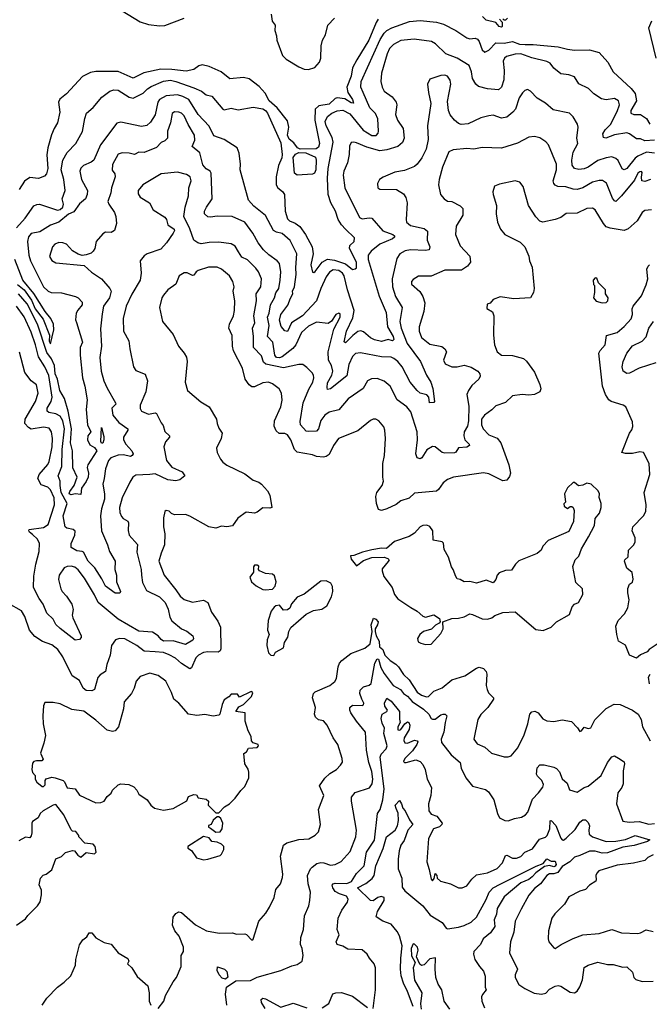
# Model space of a CAD drawing. Extents: x 1552033 to 1694788, y 811965 to 917215.
# Tile 437 of 632: x 1662122 to 1666688, y 852281 to 859424. Entities that reach past the tile are written whole.
import ezdxf

# ---------------------------------------------------------------- set-up
doc = ezdxf.new("R2010")
doc.units = 0

msp = doc.modelspace()

# ---------------------------------------------------------------- linework, layer by layer
at = {"layer": '0CON20XD'}
for points in [[(1662865, 859488.1), (1662995, 859408.7), (1663055, 859389.2), (1663135, 859379.3), (1663175, 859381.2), (1663315.5, 859435)], [(1662098.4, 857915), (1662161.6, 857985), (1662225, 858073.8), (1662245, 858084.2), (1662265, 858084.4), (1662395, 858041.1), (1662415, 858046.5), (1662434.8, 858065), (1662439, 858085), (1662429.7, 858125), (1662451.3, 858185), (1662440.8, 858265), (1662423.3, 858335), (1662433.4, 858405), (1662465, 858460), (1662529.5, 858525), (1662576.8, 858613.2), (1662594, 858706), (1662607.1, 858745), (1662655, 858786.9), (1662718.3, 858861.7), (1662776, 858905), (1662805, 858914.6), (1662835, 858913.1), (1662915, 858861.5), (1662945, 858854.4), (1663018, 858892), (1663047.7, 858922.3), (1663075, 858940), (1663165, 858978.8), (1663215, 858984.8), (1663255, 858976.1), (1663385, 858928.8), (1663439.4, 858905), (1663475, 858877.8), (1663515, 858868), (1663594.7, 858774.7), (1663605, 858770), (1663655, 858782), (1663705, 858769.6), (1663815, 858788.5), (1663885, 858778.2), (1663905, 858764.4), (1663918.9, 858745), (1664015, 858530), (1664025.7, 858445), (1664022, 858422), (1663998.9, 858365), (1663982.3, 858285), (1663982.3, 858225), (1663993.7, 858203.6), (1664028.3, 858178.3), (1664042.9, 858155), (1664048.1, 858035), (1664065, 857979.4), (1664078.9, 857965), (1664118.8, 857948.8), (1664154.4, 857924.4), (1664195.2, 857865), (1664243.6, 857775), (1664251.2, 857725), (1664233.1, 857645), (1664245, 857592.9), (1664255, 857590.6), (1664265, 857598.1), (1664315, 857665.2), (1664355, 857687.3), (1664405, 857679.8), (1664485, 857653.3), (1664535, 857612.1), (1664554.6, 857615.4), (1664565, 857624.7), (1664563.4, 857665), (1664512.3, 857765), (1664515.3, 857784.7), (1664546.5, 857815), (1664550.7, 857840.7), (1664483.6, 857903.6), (1664454.8, 857934.8), (1664431.4, 857975), (1664410.8, 858035), (1664378.2, 858095), (1664359.5, 858155), (1664354.8, 858275), (1664359.8, 858345), (1664394.5, 858535), (1664388, 858568), (1664344.3, 858655), (1664337.1, 858685), (1664355, 858720.9), (1664384.2, 858745.8), (1664425, 858763.8), (1664465, 858766.7), (1664515, 858739.8), (1664612.6, 858622.6), (1664675, 858583.9), (1664706.4, 858583.6), (1664720.3, 858599.7), (1664724.4, 858615), (1664718.8, 858705), (1664702.6, 858742.6), (1664661.3, 858785), (1664613.4, 858895), (1664595.3, 858935), (1664598.4, 858975), (1664735, 859281.1), (1664765, 859326.2), (1664785, 859345.3), (1664821.4, 859365), (1664948.3, 859411.7), (1665025, 859418.4), (1665145, 859406.7), (1665195, 859392.4), (1665285.6, 859345), (1665365, 859291.5), (1665385, 859284.6), (1665425, 859289.2), (1665442.7, 859282.7), (1665454.6, 859265), (1665475, 859206), (1665495, 859188), (1665525, 859202.2), (1665575, 859255.9), (1665635, 859254.1), (1665695, 859265.9), (1665746.7, 859246.7), (1665786.9, 859243.1), (1665845, 859244.8), (1666027.9, 859227.9), (1666095, 859208.8), (1666145, 859203.1), (1666255, 859205.4), (1666325.3, 859185.3), (1666386.3, 859116.4), (1666425.6, 859045), (1666555.9, 858925), (1666585, 858889.1), (1666594.5, 858835), (1666552.6, 858765), (1666554.5, 858744.5), (1666575, 858737), (1666625, 858735.7), (1666666.4, 858706.4), (1666690.8, 858665)], [(1664722.5, 859427.5), (1664706.7, 859403.3), (1664653.3, 859275), (1664566.4, 859133.6), (1664535.8, 859075), (1664525.2, 859015), (1664493.9, 858935), (1664500.5, 858895), (1664535, 858844.4), (1664542.5, 858817.5), (1664525, 858819.7), (1664479.5, 858849.5), (1664425, 858857.9), (1664409.1, 858850.9), (1664365, 858812), (1664292.2, 858797.8), (1664264.4, 858775.6), (1664262.5, 858695), (1664295.4, 858525), (1664289.8, 858500.2), (1664272.6, 858487.4), (1664155, 858484.3), (1664135.8, 858495), (1664109.5, 858529.5), (1664075, 858558.2), (1664062.8, 858585), (1664074.1, 858645), (1664065, 858690), (1663989.1, 858785), (1663931.9, 858835), (1663901.4, 858891.4), (1663859.3, 858939.3), (1663785, 858994.6), (1663745, 859003.8), (1663645, 858995.7), (1663583.8, 859045), (1663495, 859083.6), (1663445, 859096.7), (1663420.6, 859089.4), (1663385, 859062.2), (1663329.1, 859050.9), (1663225, 859063.4), (1663144.8, 859065.2), (1663021, 859039), (1662945, 858999.1), (1662835, 859047.2), (1662675, 859048.7), (1662635, 859040), (1662578.1, 859011.9), (1662460.6, 858885), (1662413.3, 858846.7), (1662402.9, 858825), (1662413.9, 858753.9), (1662396.2, 858675), (1662370.9, 858635), (1662351.8, 858588.2), (1662326.5, 858495), (1662317.4, 858442.6), (1662324.6, 858345), (1662315, 858306), (1662301.2, 858288.8), (1662258.6, 858271.4), (1662195, 858278.1), (1662156.4, 858253.6), (1662117.6, 858192.4)], [(1663944.4, 859465), (1663953, 859413), (1663974, 859385), (1663970.9, 859345), (1663985, 859306.7), (1663987.5, 859275), (1664028.2, 859165), (1664055, 859138.5), (1664145, 859081.5), (1664185, 859064), (1664215, 859061.8), (1664262.3, 859077.7), (1664296.4, 859115), (1664306.8, 859145), (1664308.8, 859235), (1664316.5, 859275), (1664339.7, 859315), (1664356.3, 859385), (1664405.3, 859434.7)], [(1665601.7, 859428.3), (1665620, 859405), (1665620, 859375), (1665615, 859370), (1665600, 859375), (1665575, 859402.5), (1665505, 859420), (1665477, 859447)], [(1665660, 859435), (1665645, 859420), (1665635, 859420), (1665625, 859430)], [(1666736.8, 859145), (1666684.1, 859365), (1666706.2, 859415)], [(1666725, 858549.2), (1666655.2, 858545.2), (1666625, 858559.2), (1666595, 858559.4), (1666545, 858596.7), (1666523.6, 858603.6), (1666435, 858588.9), (1666373.6, 858563.6), (1666355, 858568.8), (1666350.5, 858595), (1666367.9, 858625), (1666405.5, 858664.5), (1666455, 858757.1), (1666472.3, 858805), (1666465, 858834.2), (1666435, 858851.9), (1666375, 858843.1), (1666340.7, 858850.7), (1666286.3, 858886.3), (1666246, 858925), (1666177.8, 858957.8), (1666145, 859009.2), (1666105, 859024.3), (1666045, 859030), (1665995, 859071.9), (1665967.9, 859107.9), (1665945, 859121.5), (1665835, 859146.9), (1665755, 859175.8), (1665715, 859173.9), (1665652.6, 859157.4), (1665637.5, 859145), (1665626.7, 859123.3), (1665635.7, 859055), (1665632.6, 858987.4), (1665614.7, 858935.3), (1665595, 858915.5), (1665515, 858922.9), (1665449.3, 858939.3), (1665430, 858955), (1665405, 858998), (1665399.3, 859045), (1665381.7, 859091.7), (1665295, 859144.6), (1665211.4, 859175), (1665137.8, 859247.8), (1665108.8, 859265), (1664982.1, 859282.1), (1664885, 859272.5), (1664831.4, 859245), (1664804.6, 859215), (1664787.2, 859175), (1664745.8, 859035), (1664741.3, 858975), (1664750.7, 858935), (1664765.3, 858905.3), (1664824, 858864), (1664851.9, 858825), (1664855.7, 858805), (1664848.1, 858735), (1664861.4, 858695), (1664902.2, 858635), (1664909.5, 858565), (1664897.6, 858532.4), (1664865, 858503.6), (1664785, 858479.3), (1664733, 858473), (1664639.2, 858499.1), (1664565, 858530.9), (1664544.4, 858535.6), (1664525, 858532), (1664513.2, 858506.8), (1664511.8, 858445), (1664497.8, 858385), (1664472.5, 858325), (1664466.5, 858295), (1664479.4, 858205), (1664585, 857989.4), (1664605, 857978.9), (1664655, 857986.9), (1664675, 857983.6), (1664755, 857892.4), (1664827.5, 857865), (1664840, 857855), (1664840, 857845), (1664825.8, 857835), (1664732.3, 857795), (1664670.4, 857745), (1664649.6, 857715), (1664649.6, 857685), (1664729.2, 857419.2), (1664779.9, 857299.9), (1664788.8, 857195), (1664829.8, 857125), (1664834.7, 857105), (1664825, 857093.6), (1664795, 857102.7), (1664745, 857088.8), (1664695, 857101), (1664666, 857116), (1664615, 857159.7), (1664595, 857167.3), (1664575, 857160.9), (1664537.1, 857132.9), (1664485, 857080.8), (1664475.9, 857085.9), (1664490.8, 857165), (1664538.5, 857261.5), (1664547.3, 857315), (1664500.2, 857465), (1664476, 857565), (1664462.8, 857585), (1664435, 857604.7), (1664395, 857610.3), (1664368.3, 857591.7), (1664345, 857557.8), (1664306.6, 857475), (1664274, 857385), (1664171.8, 857275), (1664092.2, 857225), (1664065, 857161.2), (1664045, 857166.2), (1664017.3, 857197.3), (1664005.4, 857245), (1664014.6, 857284.6), (1664066.3, 857353.7), (1664085.2, 857404.8), (1664103.3, 857435), (1664100.8, 857455), (1664113.9, 857486.1), (1664126.7, 857575), (1664124.2, 857625.8), (1664132.5, 857725), (1664082.9, 857822.9), (1664025, 857873.1), (1663985, 857882.9), (1663963.1, 857895), (1663905, 858004.2), (1663820.4, 858070.4), (1663781.1, 858115), (1663720.8, 858335), (1663724.2, 858375), (1663714, 858455), (1663698.8, 858495), (1663605, 858555.6), (1663530.5, 858580.5), (1663495, 858651.1), (1663415, 858736), (1663347.7, 858845), (1663305, 858867.5), (1663265, 858878), (1663185, 858870.3), (1663136.2, 858843.8), (1663124.7, 858825), (1663105, 858734.3), (1663070.5, 858679.5), (1663043.1, 858656.9), (1663005, 858649.6), (1662855, 858681.5), (1662825, 858672.9), (1662707.1, 858515), (1662660, 858405), (1662640.9, 858389.1), (1662585, 858366.5), (1662565, 858345.7), (1662557.1, 858325), (1662570, 858265), (1662614.3, 858185), (1662610.8, 858155), (1662598.1, 858125), (1662555, 858087.5), (1662515, 858030.6), (1662475, 858013.8), (1662406.1, 857953.9), (1662345, 857934), (1662266.7, 857885), (1662205, 857873.1), (1662185, 857848.8), (1662177.3, 857815), (1662187.8, 857715), (1662198.9, 857675), (1662295, 857486), (1662329.2, 857455), (1662350, 857445), (1662425, 857443.1), (1662526.2, 857415), (1662545.7, 857405), (1662574.2, 857375), (1662574.4, 857355), (1662542.5, 857317.5), (1662531.5, 857295), (1662527.3, 857247.3), (1662533.9, 857226.1)], [(1666725, 858456.1), (1666667.4, 858462.6), (1666605, 858434.7), (1666585, 858418.9), (1666525, 858345.3), (1666505, 858333.8), (1666491.1, 858341.1), (1666462.4, 858402.4), (1666445, 858417.5), (1666415, 858428.8), (1666375, 858422.7), (1666315, 858402.2), (1666245, 858353.2), (1666215, 858340.7), (1666177, 858337), (1666145, 858343.3), (1666129.5, 858369.5), (1666125.2, 858405), (1666136.1, 858463.9), (1666168.5, 858525), (1666162.9, 858565), (1666171.1, 858645), (1666168.1, 858665), (1666135, 858720), (1666108, 858745), (1665990.6, 858770.6), (1665935, 858819.2), (1665875, 858854), (1665825, 858906.2), (1665805, 858916.2), (1665785, 858911.2), (1665767, 858893), (1665745, 858856.7), (1665716.5, 858775), (1665698.2, 858751.8), (1665655, 858717.3), (1665615, 858710.4), (1665555, 858730), (1665525, 858727.5), (1665465, 858711.2), (1665375, 858667.9), (1665324.5, 858664.5), (1665305, 858671.4), (1665275.4, 858695.4), (1665244.6, 858734.6), (1665230.6, 858765), (1665225, 858830), (1665248.2, 858955), (1665242.7, 858985), (1665225, 859013.1), (1665205, 859022.2), (1665175, 859020), (1665095, 858993.3), (1665080, 858955), (1665085.4, 858895.4), (1665102.7, 858815), (1665078.9, 858655), (1665082.9, 858555), (1665069.6, 858485), (1665037.6, 858422.4), (1665005, 858376.2), (1664985, 858360), (1664911.3, 858328.7), (1664842.6, 858317.4), (1664758.3, 858281.7), (1664731.2, 858265), (1664716.2, 858235), (1664720, 858205), (1664734.2, 858194.2), (1664855, 858192), (1664905, 858161.2), (1664923, 858133), (1664932.5, 858095), (1664924.2, 857975), (1664928, 857955), (1664955, 857931.9), (1665055, 857908.5), (1665078.9, 857888.9), (1665077.2, 857825), (1665095.3, 857775), (1665091.4, 857755), (1665065, 857748.9), (1664954.7, 857755.3), (1664917.1, 857747.1), (1664879.2, 857725), (1664857.6, 857692.4), (1664823.2, 857545), (1664825.9, 857485), (1664846.9, 857416.9), (1664895.4, 857335), (1664879.1, 857235), (1664887.2, 857185), (1664932.8, 857075), (1665027.9, 856945), (1665072.7, 856845), (1665102.9, 856795), (1665118.7, 856748.7), (1665128.8, 856655), (1665125, 856647.5), (1665093.3, 856645), (1665090, 856685), (1665075, 856703.3), (1665025, 856714.2), (1665005, 856732.9), (1664953.7, 856793.7), (1664895, 856905.4), (1664865, 856944.5), (1664834.1, 856965.9)], [(1664834.1, 856965.9), (1664815, 856975.4), (1664745, 856977.3), (1664593.8, 857006.2), (1664557.6, 857002.4), (1664535, 856981.4), (1664507.6, 856922.4), (1664495, 856841.2), (1664375, 856745.6), (1664355, 856742), (1664350.6, 856755), (1664355, 856790), (1664385.2, 856844.8), (1664392.2, 856875), (1664381.9, 856915), (1664362.1, 856955), (1664357.8, 857015), (1664400.2, 857179.8), (1664445.7, 857265), (1664445, 857290), (1664435, 857295.7), (1664415, 857284), (1664383.3, 857236.7), (1664359.7, 857220.3), (1664275, 857230.5), (1664215, 857200.3), (1664166, 857154), (1664125, 857064.6), (1664102.6, 857037.4), (1664025, 856979), (1664005, 856970.6), (1663985, 856972.2), (1663971.2, 856991.2), (1663958.1, 857085), (1663918, 857125), (1663931.6, 857205), (1663918.3, 857265), (1663930.6, 857295), (1663941.6, 857355), (1663970.3, 857405), (1663978.3, 857441.7), (1664000, 857475), (1664011.2, 857535), (1664015.9, 857595), (1664005, 857655.8), (1663990, 857675), (1663927.8, 857717.8), (1663890, 857755), (1663850.9, 857805), (1663811.5, 857875), (1663755, 857954.5), (1663662.5, 857995), (1663555, 857998.9), (1663505, 857990.5), (1663485, 857994.4), (1663462.2, 858015), (1663463.1, 858035), (1663476.8, 858063.2), (1663517.5, 858125), (1663510.5, 858310.5), (1663503.9, 858323.9), (1663473, 858343), (1663449.8, 858369.8), (1663428.9, 858458.9), (1663372.9, 858505), (1663390.9, 858549.1), (1663390, 858585), (1663342.3, 858662.3), (1663315, 858725.4), (1663296.2, 858745), (1663275, 858751.9), (1663245, 858754.6), (1663227.6, 858742.4), (1663214.6, 858675), (1663193.3, 858615), (1663194.5, 858565), (1663175.3, 858544.7), (1663147, 858533), (1663114.3, 858495.7), (1663025, 858459.2), (1662985, 858464), (1662955, 858446), (1662915, 858455.6), (1662865, 858456.9), (1662835, 858447.5), (1662795, 858372.5), (1662792.4, 858332.4), (1662810.6, 858305), (1662814.5, 858285), (1662788, 858205), (1662782.3, 858167.7), (1662760.4, 858105), (1662767.1, 858085), (1662809.1, 858025), (1662820, 857995), (1662824.3, 857945), (1662809.2, 857895), (1662785, 857880.6), (1662745, 857881.4), (1662725, 857870.8), (1662676.7, 857815), (1662667.1, 857765), (1662655.6, 857744.4), (1662639.1, 857730.9), (1662605, 857717.1), (1662574.1, 857714.1), (1662545, 857724), (1662505, 857748), (1662460, 857795), (1662435.6, 857805.6), (1662405, 857807.4), (1662376.4, 857795), (1662358.8, 857775), (1662337.8, 857705), (1662355, 857675.8), (1662385, 857660.5), (1662589.5, 857639.5), (1662642.8, 857592.8), (1662715.8, 857545), (1662775.7, 857475), (1662785.6, 857455), (1662771.9, 857405), (1662730.4, 857345), (1662719.4, 857289.4), (1662708, 857182), (1662714.3, 857055.7), (1662703.2, 856973.2), (1662713.4, 856873.4), (1662732.2, 856805), (1662755, 856751.2), (1662817.5, 856645), (1662818, 856635), (1662790.8, 856605), (1662797.1, 856555), (1662841.5, 856501.5), (1662905.6, 856455), (1662906.7, 856445), (1662873.8, 856395), (1662874.1, 856375), (1662890.3, 856345), (1662936, 856295), (1662943.9, 856275), (1662938.3, 856261.7), (1662925, 856254.7), (1662875, 856266.5), (1662835, 856264.8), (1662783.1, 856245), (1662765, 856227.1), (1662743.3, 856165), (1662735.4, 856095), (1662723.9, 856055), (1662736.2, 855985), (1662736.5, 855946.5), (1662714, 855876), (1662707.4, 855825), (1662715.3, 855715), (1662758.9, 855615), (1662773.1, 855565), (1662814.3, 855495), (1662810.9, 855435), (1662822.7, 855395), (1662823.6, 855345), (1662852.5, 855275), (1662847, 855263), (1662815, 855262.5), (1662745, 855314.4), (1662718.2, 855368.2), (1662666.4, 855446.4), (1662618.5, 855495), (1662585, 855560), (1662575, 855566.9), (1662535, 855571.2), (1662494.3, 855595), (1662495.3, 855625), (1662520.9, 855685), (1662523.1, 855713.1), (1662510, 855725), (1662463.3, 855735), (1662452.2, 855745), (1662436.2, 855825), (1662465.2, 855915), (1662423.1, 855995), (1662416.2, 856045), (1662415.7, 856075.7), (1662401.5, 856115), (1662427.8, 856182.2), (1662428.6, 856305), (1662445.9, 856455), (1662434.2, 856515), (1662415, 856548.8), (1662385, 856565.6), (1662332.9, 856575), (1662321.3, 856585), (1662322.1, 856605), (1662350.2, 856655), (1662358.4, 856685), (1662332.5, 856842.5), (1662305, 856906.4), (1662258.1, 856978.1), (1662237.3, 857065), (1662205, 857156.9), (1662155, 857268.2), (1662098.2, 857345)], [(1666695.3, 858264.7), (1666655, 858250.9), (1666634.5, 858254.5), (1666630.9, 858280.9), (1666637.1, 858315), (1666632.3, 858322.3), (1666619.1, 858320.9), (1666605, 858310), (1666579.2, 858260.8), (1666486.7, 858145), (1666445, 858105.6), (1666435, 858109.4), (1666419.6, 858129.6), (1666378.2, 858238.2), (1666347.6, 858257.6), (1666325, 858257.9), (1666275, 858245.3), (1666205, 858204.6), (1666165, 858191.5), (1666135, 858193.6), (1666081.9, 858211.9), (1666025, 858214.2), (1666004.4, 858224.4), (1665994.6, 858235), (1665989.6, 858255), (1666015.4, 858335), (1666015, 858376.7), (1665955.8, 858515), (1665937.4, 858537.4), (1665895, 858567.1), (1665855, 858575.8), (1665815, 858572), (1665732.1, 858527.9), (1665615, 858491.4), (1665475, 858495.6), (1665414.4, 858485.6), (1665365, 858490), (1665265, 858480.6), (1665234.4, 858465), (1665186.9, 858355), (1665163.5, 858265), (1665159.4, 858225), (1665174.3, 858155), (1665200, 858125), (1665225, 858107.8), (1665255, 858104.4), (1665315, 858074.2), (1665334.5, 858054.5), (1665335.5, 858005), (1665287.8, 857925), (1665283.3, 857865), (1665315, 857784), (1665387.2, 857707.2), (1665390, 857665), (1665368.6, 857635), (1665325, 857607.8), (1665205, 857606.5), (1665105, 857563.1), (1665015, 857564.3), (1664975, 857540), (1664962.2, 857525), (1664963.1, 857505), (1665022.6, 857452.6), (1665045.6, 857415), (1665059.1, 857370.9)], [(1664135, 858296.7), (1664115, 858310.8), (1664104.5, 858425), (1664120.9, 858449), (1664145, 858460.9), (1664198, 858458), (1664267.6, 858427.6), (1664272.8, 858405), (1664269.4, 858335), (1664259.6, 858310.4), (1664245, 858304.3), (1664135, 858296.7)], [(1665059.1, 857370.9), (1665052.2, 857307.8), (1665017.9, 857195), (1665017.7, 857165), (1665035, 857118.1), (1665095, 857070), (1665182.4, 857052.4), (1665206, 857035), (1665216.7, 857015), (1665194.5, 856955), (1665207.7, 856927.7), (1665255.6, 856905.6), (1665294.5, 856904.5), (1665345, 856916.9), (1665395, 856902.9), (1665443.8, 856875), (1665458, 856855), (1665461.7, 856838.3), (1665450.8, 856815), (1665400.2, 856769.8), (1665375.6, 856735), (1665363.5, 856705), (1665379.5, 856619.5), (1665376.6, 856513.4), (1665368.7, 856475), (1665345.3, 856435), (1665341.9, 856405), (1665350.9, 856375), (1665381.9, 856345), (1665383.3, 856335), (1665365, 856323.9), (1665302.8, 856317.2), (1665285, 856286), (1665275, 856280.9), (1665205, 856279.2), (1665185, 856284), (1665174.2, 856294.2), (1665135, 856326), (1665115, 856328.8), (1665075, 856302.5), (1665039.1, 856245), (1665025, 856238.9), (1665005, 856245.3), (1664994.3, 856275), (1665007.2, 856375), (1665004.2, 856435), (1664958.2, 856578.2), (1664930, 856615), (1664860, 856665), (1664808.1, 856765), (1664765, 856800.6), (1664715, 856821.5), (1664672.7, 856817.3), (1664645, 856804.3), (1664612, 856748), (1664505, 856674.4), (1664437.2, 856592.8), (1664365, 856575.5), (1664335.3, 856554.7), (1664304.7, 856515.3), (1664288.5, 856455), (1664275, 856439.1), (1664215, 856435.4), (1664199.9, 856439.9), (1664158.8, 856485), (1664155, 856510), (1664176.3, 856645), (1664217.5, 856742.5), (1664246.9, 856795), (1664255.4, 856825), (1664252.3, 856845), (1664242.9, 856862.9), (1664205, 856901.9), (1664175, 856921.9), (1664145, 856922.7), (1664035, 856899.2), (1663905.7, 856925.7), (1663890.5, 856940.5), (1663876.4, 856985), (1663817.3, 857045), (1663818.2, 857125), (1663810.7, 857185), (1663825.8, 857225), (1663819.3, 857275), (1663838.1, 857385), (1663836.1, 857435), (1663871.2, 857485), (1663874.7, 857544.7), (1663854.1, 857595), (1663835, 857622.5), (1663775, 857682.2), (1663731.9, 857701.9), (1663708.6, 857738.6), (1663685, 857780), (1663655, 857798.4), (1663565, 857809.6), (1663495, 857807.7), (1663437.4, 857797.4), (1663414.7, 857804.7), (1663384.4, 857825), (1663355, 857906.7), (1663313.1, 857995), (1663321.2, 858065), (1663346.2, 858145), (1663349.2, 858205), (1663364.1, 858255), (1663359.1, 858285), (1663331.7, 858301.7), (1663265, 858317.9), (1663146.7, 858305), (1663014.6, 858225.4), (1662980.8, 858185), (1662980.3, 858160.3), (1662995, 858137.5), (1663062, 858095), (1663088.8, 858045), (1663175, 857992), (1663185.7, 857975), (1663195.7, 857935), (1663241.4, 857905), (1663244.4, 857895), (1663234.2, 857875), (1663186.1, 857803.9), (1663145, 857760), (1663046.7, 857725), (1663025, 857710), (1662996, 857675), (1663003.1, 857585), (1662996.4, 857535), (1662935, 857433.1), (1662893.9, 857345), (1662872.1, 857255), (1662875.4, 857165.4), (1662913.9, 857095), (1662920.4, 857035), (1662947.5, 856905), (1662965, 856878.8), (1663031.7, 856851.7), (1663048.6, 856805), (1663035.5, 856725), (1662995, 856626.7), (1662995, 856603.3), (1663006.2, 856585), (1663055, 856562.2), (1663105, 856570.8), (1663115, 856566), (1663148.8, 856498.8), (1663161.1, 856481.1), (1663175, 856437.5), (1663208, 856405), (1663208.8, 856395), (1663179.5, 856360.5), (1663166, 856325), (1663187.3, 856225), (1663225, 856177.5), (1663300, 856145), (1663320, 856115), (1663283.8, 856085), (1663255, 856077.5), (1663195, 856086.7), (1663105, 856130), (1663065, 856123.3), (1662965, 856120.6), (1662942.5, 856105), (1662920.3, 856069.7), (1662865, 855955.8), (1662845.6, 855885.6), (1662847.9, 855847.9), (1662859.1, 855819.1), (1662871.2, 855805), (1662905.6, 855785.6), (1662911.4, 855775), (1662907.4, 855717.4), (1662915.5, 855685.5), (1662975, 855617.5), (1662971.7, 855561.7), (1663003.5, 855435), (1663004.7, 855394.7), (1663012.1, 855342.1), (1663042, 855282), (1663135, 855236.8), (1663177.8, 855195), (1663198.7, 855148.7), (1663209.7, 855089.7), (1663224.1, 855064.1), (1663295, 855005.7), (1663335, 854987.8), (1663376.2, 854955), (1663381.8, 854935), (1663377.7, 854922.3), (1663325, 854891.4), (1663235, 854918.1), (1663165, 854916), (1663147.4, 854927.4), (1663124.8, 854955), (1663085, 854980.8), (1662985, 854988.1), (1662835.4, 855075.4), (1662691.5, 855195), (1662665, 855252.2), (1662591.4, 855371.4), (1662545, 855433.1), (1662521.5, 855451.5), (1662495, 855459.2), (1662465, 855457.5), (1662445, 855447.9), (1662407.5, 855395), (1662403.5, 855363.5), (1662420.3, 855295), (1662429.6, 855275), (1662461.9, 855241.9), (1662500, 855185), (1662509.5, 855145), (1662502.9, 855105), (1662506.7, 855085), (1662568, 854955), (1662567.5, 854942.5), (1662555, 854926.7), (1662525, 854922.5), (1662415, 855008.5), (1662385, 855035.8), (1662364.3, 855075), (1662317.7, 855117.7), (1662291.1, 855185), (1662261.8, 855225), (1662222.5, 855305), (1662224, 855386), (1662237.6, 855475), (1662263.8, 855565), (1662266.4, 855623.6), (1662251.8, 855655), (1662215, 855688.9), (1662191.8, 855705), (1662186.9, 855715), (1662190, 855725), (1662295, 855740), (1662327.9, 855762.1), (1662373, 855905), (1662372.6, 855955), (1662344.4, 856014.4), (1662325, 856031.6), (1662278.4, 856048.4), (1662254, 856095), (1662262, 856125), (1662325, 856198.1), (1662335, 856218), (1662357.4, 856325), (1662359.4, 856385), (1662353, 856433), (1662335, 856460.5), (1662295, 856467.1), (1662204, 856454), (1662185, 856464.4), (1662159.1, 856495), (1662162.6, 856525), (1662235.4, 856655), (1662255.4, 856715), (1662244.4, 856774.4), (1662205, 856804.3), (1662157.8, 856865), (1662120.9, 857010.9)], [(1666703.9, 858043.9), (1666655, 858039.2), (1666635, 858024), (1666600, 857965), (1666535, 857907.8), (1666505, 857894.3), (1666405, 857910.4), (1666375, 857922.1), (1666354.6, 857945), (1666295.7, 858045), (1666275, 858056.9), (1666235, 858053.6), (1666165, 858020.4), (1666085, 858017.5), (1666045, 857990), (1666005, 857973.3), (1665915, 857956), (1665895, 857963.3), (1665865, 857993.3), (1665811.2, 858075), (1665773.2, 858213.2), (1665748.8, 858245), (1665715, 858256), (1665601.2, 858231.2), (1665564.2, 858215.8), (1665554, 858175), (1665554.3, 858155), (1665580, 858075), (1665576, 858015), (1665586, 857955), (1665608, 857905), (1665641.2, 857865), (1665750.5, 857810.5), (1665786.2, 857775), (1665815, 857707.5), (1665820, 857675), (1665838.2, 857628.2), (1665852.9, 857475), (1665846.7, 857445), (1665825, 857406), (1665705, 857399.5), (1665605, 857413.8), (1665556.4, 857393.6), (1665532.5, 857367.5), (1665510.7, 857359.3), (1665508.3, 857328.3), (1665550, 857305), (1665561.2, 857275), (1665558.6, 857135), (1665564.4, 857064.4), (1665584.5, 857014.5), (1665615, 856990.8), (1665695, 856987.1), (1665775, 856965.8), (1665797.2, 856947.2), (1665856.2, 856866.2), (1665895, 856777.5), (1665901.2, 856745), (1665893.3, 856725), (1665855, 856704.3), (1665815, 856700.6), (1665765, 856705.7), (1665696.7, 856695), (1665645, 856647.1), (1665575, 856622.9), (1665545, 856593.3), (1665491.4, 856555), (1665471.1, 856525), (1665470.6, 856485), (1665482.9, 856455), (1665525, 856411.5), (1665585, 856388.5), (1665610, 856355), (1665668.5, 856195), (1665680.6, 856135), (1665675, 856108.8), (1665655, 856083.8), (1665625, 856079.2), (1665525, 856128.6), (1665485, 856136.7), (1665267.5, 856105), (1665225, 856087.3), (1665193.5, 856065), (1665160, 856015), (1665145, 856004.3), (1664985, 855988.3), (1664946.4, 855953.6), (1664885, 855932.5), (1664853.1, 855906.9), (1664784.5, 855875.5), (1664745, 855864.4), (1664725, 855871.4), (1664709.5, 855915), (1664704.4, 855965), (1664711.4, 855995), (1664749.4, 856045), (1664759.2, 856075), (1664754.2, 856105), (1664755.8, 856205), (1664768.3, 856261.7), (1664774.3, 856385), (1664770.6, 856445), (1664761.3, 856471.3), (1664726, 856515), (1664705, 856526.9), (1664685, 856526.9), (1664665, 856517.1), (1664575, 856441.1), (1664434.2, 856385), (1664396.9, 856335), (1664365, 856270), (1664345, 856255.7), (1664325, 856251.4), (1664275, 856255.8), (1664245, 856266.7), (1664135, 856285.4), (1664114.6, 856305), (1664087, 856377), (1664065, 856411.4), (1664045, 856423.1), (1664003.1, 856423.1), (1663981.2, 856441.2), (1663966.5, 856475), (1663968.5, 856515), (1664014.4, 856615), (1664024.3, 856664.3), (1664020, 856715), (1664002.9, 856745), (1663955, 856783.3), (1663925, 856793.5), (1663885, 856789.2), (1663825, 856761.1), (1663805, 856761.4), (1663785, 856775.8), (1663757.5, 856815), (1663737.8, 856895), (1663672.6, 857022.6), (1663664.4, 857055), (1663663.7, 857133.7), (1663637.8, 857185), (1663642.5, 857215), (1663672.3, 857275), (1663680, 857315), (1663681.3, 857385), (1663670, 857455), (1663676.7, 857485)], [(1663676.7, 857485), (1663668.1, 857525), (1663643.1, 857565), (1663584.6, 857614.6), (1663555, 857627.5), (1663492, 857628), (1663415.3, 857604.7), (1663401.1, 857595), (1663385, 857570.8), (1663375, 857567.5), (1663337.1, 857587.1), (1663315, 857588.5), (1663279.1, 857565), (1663252.9, 857505), (1663195, 857464.2), (1663164, 857425), (1663152.5, 857405), (1663136, 857335), (1663156.7, 857235), (1663235, 857141.2), (1663272.9, 857055), (1663315.7, 857005), (1663330.6, 856975), (1663335.5, 856945), (1663321.2, 856795), (1663338.8, 856735), (1663435, 856652), (1663496.3, 856616.3), (1663548.1, 856525), (1663554.5, 856494.5), (1663565, 856461.2), (1663591.2, 856425), (1663583.8, 856385), (1663550, 856315), (1663554.2, 856284.2), (1663578, 856235), (1663595, 856214), (1663623.4, 856193.4), (1663755, 856129.2), (1663814.5, 856084.5), (1663855, 856069.4), (1663874.2, 856055), (1663918.6, 856005), (1663935.7, 855975), (1663950, 855885), (1663935, 855880), (1663885, 855882), (1663845, 855851.9), (1663825, 855844.4), (1663765, 855852), (1663703.4, 855806.6), (1663665, 855752.9), (1663624.3, 855744.3), (1663585, 855748.6), (1663545, 855734.2), (1663494.4, 855744.4), (1663355, 855822.5), (1663325, 855833.8), (1663245, 855831.2), (1663221.7, 855841.7), (1663205, 855857.5), (1663185, 855862.5), (1663173.3, 855855), (1663165, 855810), (1663164.3, 855745.7), (1663173.8, 855695), (1663172.7, 855615), (1663146.9, 855555), (1663130, 855495), (1663168.8, 855395), (1663255, 855288.1), (1663285, 855241.1), (1663315, 855218.2), (1663375, 855199.5), (1663455, 855211.9), (1663487.1, 855195), (1663512.9, 855125), (1663559.4, 855059.4), (1663576.9, 855016.9), (1663579.7, 854860.3), (1663575.4, 854844.6), (1663560, 854835), (1663485, 854838.6), (1663455, 854832.7), (1663417.8, 854815), (1663399.6, 854795), (1663368.3, 854721.7), (1663355, 854713.8), (1663295, 854752.7), (1663251.8, 854791.8), (1663206.7, 854816.7), (1663165, 854833.3), (1663105, 854836.9), (1663025, 854843.5), (1662971.4, 854885), (1662885, 854932.9), (1662845.5, 854934.5), (1662815.6, 854924.4), (1662788.6, 854885), (1662778.1, 854815), (1662752.9, 854745), (1662744.3, 854695.7), (1662705, 854670.6), (1662688.9, 854651.1), (1662665, 854564.2), (1662645, 854554.4), (1662605, 854557.5), (1662581.5, 854575), (1662555, 854629.5), (1662501.1, 854665), (1662435, 854800.8), (1662399.4, 854855), (1662355, 854888.1), (1662286, 854914), (1662230.5, 854950.5), (1662193.1, 854995), (1662158.9, 855095), (1662135.8, 855135), (1662041.7, 855188.3)], [(1662105, 857503.6), (1662153, 857463), (1662208.1, 857388.1), (1662235, 857327.2), (1662292.2, 857252.2), (1662336.9, 857135), (1662335, 857092.5), (1662345, 857072.5), (1662370, 857175), (1662366.7, 857215), (1662346.4, 857255), (1662306.1, 857306.1), (1662225, 857436.8), (1662144.6, 857534.6), (1662087.3, 857685)], [(1666745, 854893.8), (1666687.5, 854855), (1666672.3, 854837.7), (1666625, 854816.2), (1666595, 854792.5), (1666545, 854813.3), (1666515, 854886), (1666465, 854916.2), (1666452.2, 854965), (1666445.8, 855024.2), (1666461.4, 855065), (1666507.4, 855112.6), (1666531.7, 855158.3), (1666542.1, 855215), (1666532.1, 855265), (1666532.8, 855297.2), (1666545, 855330), (1666566.1, 855343.9), (1666570, 855365), (1666563.9, 855413.9), (1666524.5, 855444.5), (1666508.8, 855495), (1666511.2, 855505), (1666533.9, 855526.1), (1666536, 855575), (1666575.4, 855614.6), (1666584.3, 855635), (1666584.2, 855665.8), (1666564.3, 855715), (1666568.2, 855745), (1666646.7, 855825), (1666662.1, 855855), (1666664.4, 855905.6), (1666651.5, 855995), (1666691.9, 856125), (1666685.8, 856205), (1666645, 856284.3), (1666618, 856288), (1666565, 856277.2), (1666515, 856276.4), (1666488, 856285), (1666543.8, 856425), (1666560.6, 856449.4), (1666567.2, 856472.8), (1666566.6, 856506.6), (1666516.7, 856615), (1666497.3, 856627.3), (1666411.2, 856655), (1666395, 856666), (1666369.4, 856705), (1666347.3, 856765), (1666321.5, 857005), (1666331.5, 857025), (1666368.7, 857065), (1666376.1, 857133.9), (1666455.6, 857155), (1666505, 857197.5), (1666555, 857253.3), (1666566.1, 857285), (1666564.5, 857325.5), (1666570, 857345), (1666630.6, 857419.4), (1666665, 857501.2), (1666676.2, 857545), (1666670.9, 857615), (1666678.6, 857635), (1666690, 857645)], [(1666345, 857370), (1666375, 857372.5), (1666387.5, 857385), (1666390, 857405), (1666370, 857435), (1666370, 857465), (1666320, 857515), (1666308.3, 857548.3), (1666295, 857550), (1666280, 857535), (1666283, 857503), (1666290, 857495), (1666290, 857445), (1666282.5, 857405), (1666303, 857383), (1666345, 857370)], [(1662533.9, 857226.1), (1662577.8, 857085), (1662560.3, 857045), (1662559.9, 856989.9), (1662576, 856825), (1662594.2, 856765), (1662611.8, 856665), (1662603.3, 856596.7), (1662614.2, 856485), (1662636.7, 856435), (1662615.3, 856405), (1662613.4, 856375), (1662630.7, 856340.7), (1662665, 856320.4), (1662680.5, 856295), (1662616.1, 856195), (1662611.8, 856175), (1662620, 856135), (1662617.2, 856105), (1662605, 856074.5), (1662570.9, 856025), (1662565, 855979.4), (1662525, 855983.9), (1662495, 855977.3), (1662481.1, 855985), (1662485, 856001.4), (1662515.7, 856044.3), (1662538.9, 856105), (1662507.6, 856172.4), (1662505.2, 856295), (1662490.5, 856355), (1662496.5, 856456.5), (1662473.4, 856583.5), (1662447.7, 856675), (1662411.8, 856735), (1662395.8, 856815), (1662378.8, 856855), (1662373.5, 856915), (1662353.3, 856963.3), (1662318.4, 857008.4), (1662250.7, 857215), (1662175, 857362.9), (1662112, 857435)], [(1666735, 856934.2), (1666614.8, 856895.2), (1666545, 856860), (1666525, 856858.1), (1666498.6, 856875), (1666490, 856905), (1666497.7, 856945), (1666524.4, 857005), (1666565, 857057.1), (1666635, 857091.5), (1666665, 857124.3), (1666683.3, 857186.7), (1666717.1, 857235)], [(1662715, 856350.7), (1662710.5, 856365), (1662715, 856466), (1662731.3, 856401.3), (1662732.4, 856375), (1662725, 856351.8), (1662715, 856350.7)], [(1665065, 854892), (1665105, 854893.8), (1665175, 854972), (1665193.3, 855005), (1665190, 855055), (1665255, 855079.2), (1665305, 855082), (1665345, 855092), (1665385, 855113.3), (1665405, 855110), (1665475, 855078), (1665515, 855076.2), (1665545, 855084), (1665567.6, 855102.4), (1665625, 855124.3), (1665715, 855128.8), (1665865, 854999.2), (1665918.3, 854991.7), (1665975, 855016.2), (1666015, 855056.2), (1666110, 855110), (1666129.2, 855165), (1666145, 855184), (1666175, 855196.7), (1666205.8, 855255), (1666204.2, 855294.2), (1666155, 855340), (1666132.7, 855457.3), (1666151.2, 855505), (1666177.7, 855532.3), (1666195.8, 855585), (1666246.7, 855673.3), (1666290, 855755), (1666296.2, 855805), (1666325.9, 855844.1), (1666337.5, 855885), (1666337.5, 855915), (1666323, 855957), (1666326.7, 855985), (1666315.9, 856005.9), (1666265, 856053.3), (1666235, 856062.5), (1666205, 856046.7), (1666175, 856043.3), (1666145, 856066.2), (1666135, 856066.2), (1666095, 856027.5), (1666072.5, 855985), (1666080, 855925), (1666068.3, 855911.7), (1666070, 855895), (1666095, 855877.5), (1666115, 855892.5), (1666125, 855892.5), (1666136.7, 855885), (1666143.6, 855863.6), (1666137, 855783), (1666105, 855712), (1665955, 855646), (1665916.7, 855605), (1665903.3, 855575), (1665875, 855551.2), (1665741.2, 855498.8), (1665716.7, 855475), (1665688.3, 855431.7), (1665645, 855429.2), (1665599.1, 855410.9), (1665584, 855395), (1665575, 855363.3), (1665555, 855337.5), (1665505, 855358.8), (1665435, 855336.2), (1665385, 855348), (1665345, 855346.7), (1665315, 855362.5), (1665295, 855367.5), (1665284.1, 855384.1), (1665265.8, 855435.8), (1665252.5, 855455), (1665231.2, 855525), (1665199.5, 855579.5), (1665195, 855626.7), (1665185, 855637.1), (1665119.2, 855649.2), (1665118.1, 855715), (1665096.8, 855746.8), (1665075, 855756.7), (1665045, 855755.5), (1665026, 855745), (1664985, 855700), (1664946.7, 855675), (1664840.7, 855639.3), (1664781.7, 855588.3), (1664745, 855590), (1664675, 855578.6), (1664607.7, 855562.3), (1664545, 855537.5), (1664520, 855535), (1664525, 855510), (1664565, 855462.5), (1664615, 855500), (1664675, 855522.5), (1664765, 855523.8), (1664792.5, 855515), (1664800, 855505), (1664795, 855492.5), (1664750.9, 855439.1), (1664750, 855425), (1664763.7, 855383.7), (1664822.9, 855305), (1664840, 855255), (1664863, 855223), (1664959.5, 855159.5), (1665005, 855132), (1665045, 855096.7), (1665065, 855090), (1665125, 855106.2), (1665165, 855080), (1665170, 855055), (1665163, 855047), (1665137.7, 855032.3), (1665107.9, 855002.1), (1665050, 854985), (1665024.4, 854965), (1665006, 854935), (1665011.7, 854911.7), (1665030.5, 854900.5), (1665065, 854892)], [(1663905, 855286.7), (1663955, 855292.5), (1663973.3, 855315), (1663981.2, 855345), (1663968.8, 855388.8), (1663955, 855401.2), (1663905, 855406.7), (1663860, 855425), (1663852.5, 855435), (1663855, 855460), (1663845, 855467.5), (1663823.9, 855466.1), (1663817.5, 855455), (1663817.5, 855415), (1663790.7, 855379.3), (1663803.3, 855345), (1663836.4, 855316.4), (1663885, 855290), (1663905, 855286.7)], [(1663965, 854812.5), (1663977.5, 854835), (1664034.1, 854865.9), (1664043, 854907), (1664066.7, 854945), (1664073.3, 854985), (1664087.5, 855015), (1664199.3, 855110.7), (1664252.7, 855137.3), (1664311.7, 855148.3), (1664348.8, 855171.2), (1664382, 855238), (1664393.3, 855275), (1664391.4, 855311.4), (1664377.1, 855337.1), (1664345, 855353.8), (1664305, 855350), (1664185, 855256.7), (1664133.3, 855235), (1664093.8, 855186.2), (1664080, 855155), (1664065, 855142.5), (1664035, 855140), (1664005, 855177.5), (1663978.3, 855171.7), (1663967, 855163), (1663946.4, 855133.6), (1663922.5, 855065), (1663918.8, 854995), (1663930, 854965), (1663916.2, 854925), (1663914, 854885), (1663925, 854830), (1663943, 854813), (1663965, 854812.5)], [(1663125, 852250), (1663165.9, 852304.1), (1663180, 852345), (1663233.8, 852445), (1663258.8, 852475), (1663293.8, 852555), (1663293.8, 852635), (1663310, 852665), (1663309.2, 852695), (1663277.1, 852775), (1663246.7, 852815), (1663229.5, 852855), (1663235, 852912.5), (1663255, 852938.8), (1663275, 852951.2), (1663295, 852946.2), (1663396.6, 852856.6), (1663476.7, 852815), (1663568.3, 852798.3), (1663665, 852800), (1663695, 852790), (1663755, 852793.3), (1663767.7, 852787.7), (1663805, 852747.5), (1663815.9, 852754.1), (1663856.9, 852885), (1663907.3, 852942.7), (1663932.5, 852985), (1663968.2, 853055), (1663978.5, 853115), (1664013.5, 853155), (1664028.8, 853201.2), (1664031.2, 853225), (1664013.5, 853356.5), (1664033.9, 853436.1), (1664058.3, 853451.7), (1664145, 853476.5), (1664217.8, 853482.2), (1664265, 853508), (1664287.9, 853532.1), (1664302.5, 853585), (1664288.1, 853695), (1664327.8, 853795), (1664296, 853865), (1664335, 853922.5), (1664370, 853955), (1664420, 853985), (1664449.2, 854015), (1664461.7, 854038.3), (1664461.4, 854065), (1664429.2, 854165), (1664394, 854215), (1664350.8, 854305), (1664325, 854336.9), (1664288.8, 854345), (1664266.9, 854365), (1664260, 854385), (1664266.8, 854435), (1664246.2, 854505), (1664252.5, 854535), (1664265, 854546.9), (1664370.8, 854595), (1664406, 854624), (1664418.5, 854645), (1664430.8, 854729.2), (1664440, 854755), (1664456.7, 854775), (1664523, 854827), (1664625.6, 854864.4), (1664664.2, 854895), (1664677.8, 854985), (1664671.3, 855035), (1664687, 855083), (1664705, 855076), (1664720.6, 855055), (1664717.5, 855035), (1664698.9, 855005), (1664698.5, 854985), (1664706.9, 854955), (1664729, 854915), (1664732, 854875), (1664754.3, 854854.3), (1664769.7, 854815), (1664807.6, 854775), (1664849.1, 854749.1), (1664869, 854729), (1664905, 854673.1), (1664945.3, 854635), (1665005, 854544.7), (1665035, 854524.2), (1665072.3, 854512.3), (1665085.6, 854515), (1665125, 854552.2), (1665185, 854578.1), (1665256.2, 854633.8), (1665348.8, 854665), (1665435, 854720.8), (1665455, 854726.2), (1665485, 854716.7), (1665503.8, 854695), (1665508.6, 854675), (1665505.7, 854595), (1665511.4, 854565), (1665521.3, 854541.3), (1665556.7, 854505), (1665558.8, 854495), (1665516.2, 854435), (1665465.5, 854384.5), (1665443.6, 854346.4), (1665414.2, 854205), (1665440.4, 854170.4), (1665495, 854146.5), (1665543.4, 854103.4), (1665635, 854076.7), (1665665, 854076.9), (1665685, 854084.4), (1665735, 854140.8), (1665780, 854235), (1665807.3, 854315), (1665822.5, 854385), (1665835, 854402), (1665857, 854407), (1665880.8, 854395), (1665915, 854351.9), (1665945, 854338.1), (1665995, 854333.3), (1666055, 854345.6), (1666122.7, 854332.7), (1666167.5, 854287.5), (1666185, 854260), (1666196.7, 854265), (1666215, 854292.5), (1666245, 854281.2), (1666262.7, 854287.3), (1666291.9, 854345), (1666375, 854426), (1666432.1, 854457.9), (1666476.7, 854455), (1666565, 854415.5), (1666605.8, 854385), (1666627.6, 854347.6), (1666639.5, 854295), (1666693.4, 854193.4)], [(1663623.8, 852273.8), (1663613.3, 852355), (1663620.8, 852405), (1663689.5, 852450.5), (1663795, 852454.6), (1663845, 852478.8), (1664015, 852526.2), (1664095, 852561.4), (1664135, 852570.6), (1664170.8, 852595), (1664177.8, 852635), (1664170, 852685), (1664157.1, 852715), (1664160, 852765), (1664180.8, 852825), (1664187.4, 852922.6), (1664217.5, 852995), (1664226.9, 853035), (1664231.5, 853095), (1664213.6, 853155), (1664210, 853215), (1664231.4, 853265), (1664242.8, 853277.2), (1664276.7, 853303.3), (1664305, 853309.7), (1664328, 853308), (1664375, 853290.9), (1664410, 853295), (1664452.4, 853317.6), (1664519.2, 853390.8), (1664558.8, 853495), (1664564.5, 853545), (1664527.7, 853755), (1664528.9, 853785), (1664555, 853816.5), (1664658.2, 853851.8), (1664678.8, 853881.2), (1664681.6, 853915), (1664675, 853970), (1664654.3, 854035), (1664635.7, 854125), (1664630.3, 854255), (1664564.7, 854335), (1664523.4, 854395), (1664516.4, 854415), (1664517.1, 854435), (1664535, 854450), (1664605, 854449.2), (1664615, 854454), (1664616.7, 854465), (1664604, 854494), (1664588.1, 854535), (1664591.1, 854558.9), (1664615, 854584.3), (1664655, 854596.6), (1664671.5, 854608.5), (1664696.3, 854755), (1664715, 854788.1), (1664725, 854785.7), (1664740.7, 854725), (1664765, 854681.9), (1664829.6, 854595), (1664883.2, 854565), (1664905, 854536.2), (1664935, 854515.3), (1664968.8, 854478.8), (1665051.2, 854421.2), (1665087.7, 854385), (1665105.4, 854355.4), (1665115, 854348.6), (1665135, 854350.5), (1665175, 854380.4), (1665193.7, 854386.4), (1665207.5, 854385), (1665220.5, 854375), (1665206.9, 854325), (1665198.7, 854255), (1665178.8, 854205), (1665180, 854180), (1665251.7, 854091.7), (1665315, 854036.2), (1665324.3, 853995), (1665357.1, 853925), (1665405, 853864), (1665498.8, 853838.8), (1665522.7, 853822.7), (1665561.2, 853765), (1665586.7, 853665), (1665602.5, 853635), (1665640, 853615), (1665665, 853611.2), (1665710.3, 853629.7), (1665760.9, 853639.1), (1665790, 853655), (1665805.7, 853675), (1665840.6, 853769.4), (1665885, 853814.2), (1665914.5, 853855.5), (1665919.4, 853875), (1665908.6, 853905), (1665876, 853935), (1665870.5, 853950.5), (1665874.5, 853995.5), (1665895, 854018.6), (1665925, 854017.8), (1665995, 854001.9), (1666015, 853991.9), (1666037.2, 853967.2), (1666055, 853917.3), (1666090.9, 853885), (1666108.1, 853838.1), (1666165, 853820), (1666215, 853854.4), (1666245, 853863.5), (1666339.6, 853940.4), (1666385, 854036.2), (1666415, 854076.7), (1666435, 854083.8), (1666465, 854066.2), (1666505, 854040), (1666508.6, 854025), (1666497.1, 853975), (1666498.7, 853881.3), (1666488.1, 853855), (1666459.4, 853815), (1666448.9, 853735), (1666495, 853610), (1666542, 853602), (1666615, 853606.9), (1666685, 853587.7), (1666725, 853592.9)], [(1663565, 853670), (1663606.2, 853713.8), (1663644.2, 853735.8), (1663685, 853777.5), (1663725, 853832.5), (1663755, 853860), (1663783.3, 853925), (1663783.8, 853965), (1663777.7, 853987.7), (1663753.3, 854025), (1663748.3, 854101.7), (1663766.4, 854113.6), (1663781.7, 854138.3), (1663845, 854143.3), (1663852.5, 854155), (1663850, 854165), (1663815, 854177.5), (1663803.6, 854193.6), (1663801.2, 854225), (1663778.8, 854265), (1663758, 854335), (1663756.7, 854396.7), (1663690, 854405), (1663710.5, 854439.5), (1663745, 854456.2), (1663802.5, 854515), (1663811.7, 854541.7), (1663805, 854550), (1663795, 854547.5), (1663715, 854510), (1663701.7, 854531.7), (1663655, 854530), (1663639.3, 854510.7), (1663605, 854490), (1663590, 854455), (1663574.1, 854385.9), (1663565, 854378.8), (1663525, 854372), (1663465, 854383.8), (1663405.9, 854375.9), (1663345, 854386), (1663275.3, 854465.3), (1663240.6, 854495), (1663223.1, 854543.1), (1663182.5, 854625), (1663125, 854665.6), (1663064.4, 854684.4), (1662995, 854659.4), (1662965.8, 854625), (1662952.5, 854575), (1662931.4, 854535), (1662878.8, 854475), (1662874.3, 854425), (1662838.9, 854295), (1662815, 854265.8), (1662795, 854260), (1662755, 854270), (1662675, 854342.5), (1662587.9, 854407.9), (1662500, 854420), (1662415, 854461.2), (1662365, 854471.2), (1662305, 854470), (1662294.1, 854445.9), (1662290, 854375), (1662292.9, 854315), (1662308.3, 854231.7), (1662298, 854175), (1662273.6, 854103.6), (1662291.7, 854058.3), (1662281.7, 854048.3), (1662243.6, 854046.4), (1662225, 854042.5), (1662215, 854030), (1662210, 853985), (1662213.6, 853963.6), (1662235, 853940), (1662233.3, 853915), (1662245, 853892.5), (1662285, 853860), (1662295, 853860), (1662307, 853873), (1662306.7, 853905), (1662314.2, 853915.8), (1662355, 853930), (1662380, 853925), (1662437.5, 853905), (1662447.5, 853895), (1662465, 853852.5), (1662523.6, 853843.6), (1662555, 853799.2), (1662673, 853743), (1662710, 853745), (1662734.1, 853755.9), (1662755, 853787.5), (1662785, 853812.5), (1662795.9, 853834.1), (1662835, 853873.3), (1662855, 853880), (1662913.6, 853876.4), (1662948.7, 853858.7), (1662970.8, 853835), (1662986.7, 853805), (1663046.7, 853765), (1663073.3, 853725), (1663100, 853705), (1663165, 853690), (1663235, 853702.5), (1663333, 853757), (1663345, 853787.5), (1663385, 853802.5), (1663405, 853800), (1663415, 853780), (1663475, 853770), (1663490, 853755), (1663487.5, 853725), (1663545, 853670), (1663565, 853670)], [(1666688, 854605), (1666681.2, 854655), (1666694.1, 854675.9)], [(1664527.9, 853172.1), (1664565, 853229.3), (1664621, 853285), (1664636.3, 853385), (1664695, 853471.4), (1664715.5, 853664.5), (1664736.9, 853695), (1664756.3, 853763.7), (1664765.7, 853845), (1664736.6, 854073.4), (1664743.6, 854096.4), (1664779.5, 854135), (1664787.5, 854155), (1664763.1, 854245), (1664767.3, 854285), (1664750.2, 854320.2), (1664743.3, 854355), (1664750.5, 854385), (1664783.5, 854405), (1664788, 854415), (1664768.6, 854445), (1664766.7, 854465), (1664785, 854502.9), (1664815, 854479.8), (1664875.1, 854405), (1664875, 854350), (1664880, 854325), (1664863.4, 854295), (1664865, 854273.3), (1664875, 854270), (1664885, 854275.5), (1664915, 854316.9), (1664935, 854331.1), (1664945, 854325.6), (1664952.2, 854305), (1664946.7, 854275), (1664910.2, 854215), (1664908.1, 854195), (1664915, 854177.8), (1664935, 854176), (1664985, 854197.3), (1665003.3, 854193.3), (1665008, 854185), (1665001.6, 854165), (1664969.9, 854120.1), (1664915.8, 854065), (1664905, 854042.5), (1664912.5, 854035), (1664925, 854034.2), (1664995, 854054.3), (1665025, 854042.9), (1665045, 854021.2), (1665061.4, 853985), (1665075.8, 853915), (1665107.3, 853855), (1665103.8, 853795), (1665086.2, 853735), (1665088.1, 853685), (1665105, 853661.1), (1665146.8, 853646.8), (1665184.6, 853595), (1665183.8, 853585), (1665165, 853567.6), (1665122.9, 853555), (1665086.7, 853485), (1665073.6, 853315), (1665092, 853258), (1665105, 853190), (1665115, 853177.5), (1665127, 853193), (1665135, 853230), (1665147.5, 853215), (1665150, 853195), (1665172.5, 853175), (1665245, 853154.2), (1665305, 853126), (1665330, 853125), (1665365, 853141.2), (1665400.3, 853189.7), (1665435, 853220.5), (1665515, 853233.8), (1665585, 853266.2), (1665622.9, 853307.1), (1665645, 853360.9), (1665655, 853362.6), (1665695, 853342), (1665725, 853341.2), (1665755, 853353.5), (1665785.3, 853384.7), (1665841.1, 853408.9), (1665891.4, 853478.6), (1665935, 853492.9), (1665947.5, 853505), (1665965.3, 853555), (1665968.8, 853611.2), (1665975, 853614), (1666009.1, 853579.1), (1666045, 853486), (1666055, 853473.1), (1666065, 853472.7), (1666085, 853485.4), (1666150, 853550), (1666185, 853603.1), (1666205, 853619.2), (1666225, 853619.2), (1666245, 853601.2), (1666253.6, 853575), (1666248.5, 853545), (1666251.8, 853515), (1666275, 853495.4), (1666375, 853461.4), (1666445, 853465.3), (1666515, 853477.7), (1666586.3, 853506.3), (1666692.5, 853475), (1666675, 853461.7), (1666577.5, 853432.5), (1666495, 853421.3), (1666385, 853380.9), (1666346.9, 853376.9), (1666295, 853391.4), (1666255, 853392.1), (1666185, 853359.6), (1666145, 853348.2), (1666112.5, 853315), (1666055, 853281.2), (1666023.3, 853236.7), (1665995, 853226.6), (1665963.3, 853226.7), (1665943.9, 853216.1), (1665899.6, 853155), (1665855, 853121.9), (1665815, 853073.1), (1665758.1, 852971.9), (1665715.4, 852884.6), (1665705.5, 852805), (1665681.4, 852735), (1665673.1, 852655), (1665731.4, 852535), (1665714.4, 852495), (1665714.4, 852475), (1665742, 852425), (1665785, 852395.7), (1665852.9, 852362.9), (1665905.2, 852354.8), (1665938.1, 852361.9), (1665965, 852390), (1666005, 852413.1), (1666026.6, 852416.6), (1666045, 852412.9), (1666115, 852368.1), (1666145.5, 852364.5), (1666165, 852377.1), (1666185, 852408.8), (1666202.2, 852457.8), (1666215, 852548), (1666244.2, 852565.8), (1666315, 852588), (1666385, 852570), (1666425, 852570), (1666495, 852550.8), (1666525, 852553.8), (1666565, 852513.3), (1666576.2, 852475), (1666590.3, 852460.3), (1666635, 852446.9), (1666715, 852448)], [(1662097.5, 852855), (1662165, 852900), (1662181.2, 852925), (1662252, 852995), (1662271.2, 853025), (1662280.8, 853075), (1662279.2, 853109.2), (1662263, 853147), (1662272.5, 853195), (1662291.7, 853218.3), (1662313.6, 853226.4), (1662355, 853257.5), (1662385, 853336.7), (1662425, 853352.5), (1662455, 853382.5), (1662505, 853397.5), (1662520, 853395), (1662543.6, 853363.6), (1662565, 853347.5), (1662605, 853382.5), (1662665, 853372.5), (1662676.1, 853383.9), (1662670, 853425), (1662655, 853442.5), (1662595, 853450), (1662550, 853495), (1662550, 853505), (1662530, 853535), (1662505, 853537.5), (1662495, 853547.5), (1662442, 853655), (1662385, 853730), (1662365, 853726.2), (1662290.8, 853685), (1662270, 853665), (1662256.2, 853633.8), (1662215, 853606.7), (1662208.8, 853595), (1662210, 853525), (1662205.9, 853504.1), (1662195, 853490), (1662165, 853493.3), (1662115, 853467.5)], [(1664974.5, 852265), (1664934.3, 852374.3), (1664904.1, 852434.1), (1664888.7, 852488.7), (1664883.1, 852535), (1664884.8, 852615), (1664896.2, 852705), (1664876.9, 852776.9), (1664859.1, 852809.1), (1664815, 852862.5), (1664755, 852883.1), (1664706, 852916), (1664715.5, 852954.5), (1664765.8, 853034.2), (1664764.2, 853055), (1664742.2, 853062.2), (1664719.4, 853055), (1664685, 853032.6), (1664665, 853033.8), (1664571.4, 853125), (1664631.7, 853158.3), (1664676.9, 853193.1), (1664693.3, 853216.7), (1664704.4, 853285.6), (1664757.7, 853412.3), (1664782.5, 853495), (1664845, 853543.3), (1664862.5, 853575), (1664868.5, 853615), (1664866.8, 853666.8), (1664850.8, 853700.8), (1664845, 853726), (1664875, 853760), (1664891.1, 853735), (1664899.2, 853705), (1664917.3, 853685), (1664948.7, 853618.7), (1664973.2, 853585), (1664935.7, 853545), (1664909.5, 853470.5), (1664886, 853435), (1664873.8, 853395), (1664865.3, 853335), (1664866.2, 853265), (1664891.9, 853195), (1664895, 853130.8), (1664913.6, 853103.6), (1665045.3, 852995), (1665097.6, 852927.6), (1665185, 852874.4), (1665214.5, 852834.5), (1665225, 852829.4), (1665305, 852840), (1665345, 852853.2), (1665395, 852877.2), (1665435, 852914), (1665505, 853041.5), (1665525.3, 853094.7), (1665554.7, 853125.3), (1665605, 853153.3), (1665866.6, 853283.4), (1665918.6, 853301.4), (1665945, 853336.5), (1665975, 853320.6), (1666005, 853319.6), (1666011.2, 853295), (1666005, 853282.7), (1665995, 853278.2), (1665965, 853288.3), (1665928.6, 853281.4), (1665863.9, 853236.1), (1665838.6, 853205), (1665815, 853187.5), (1665755, 853162.2), (1665635, 853061.5), (1665584.2, 852975.8), (1665579.1, 852935), (1665562.4, 852895), (1665566.5, 852845), (1665535, 852800.5), (1665484, 852755), (1665462.7, 852715), (1665415.6, 852665), (1665412.2, 852645), (1665421.8, 852605), (1665456, 852556), (1665485, 852521.2), (1665497.1, 852485), (1665498.1, 852405), (1665503.8, 852385), (1665477.1, 852352.9), (1665471.2, 852335), (1665472.2, 852305), (1665492.5, 852255)], [(1663545, 853528.8), (1663575, 853532), (1663590.8, 853555), (1663596, 853595), (1663579.3, 853629.3), (1663565, 853640), (1663555, 853640), (1663523.6, 853616.4), (1663510, 853585), (1663491.7, 853578.3), (1663490, 853565), (1663505, 853560), (1663545, 853528.8)], [(1663455, 853328), (1663485, 853333.8), (1663575, 853360), (1663585, 853370), (1663602.9, 853405), (1663601.4, 853425), (1663585, 853444), (1663555, 853458), (1663515, 853462.5), (1663495, 853490), (1663455, 853497.5), (1663340, 853425), (1663340, 853415), (1663366.7, 853396.7), (1663404.5, 853344.5), (1663455, 853328)], [(1666715, 853365.6), (1666676, 853345), (1666655.7, 853324.3), (1666573.8, 853305), (1666455, 853290.9), (1666320.8, 853249.2), (1666306.4, 853233.6), (1666300, 853215), (1666303.3, 853185), (1666298.8, 853175), (1666254, 853146), (1666225, 853114.2), (1666185, 853101.2), (1666105, 853061.4), (1666072, 853008), (1666001.7, 852938.3), (1665980.8, 852905), (1665956.1, 852813.9), (1665954, 852755), (1665960, 852735), (1665995, 852690), (1666005, 852686.7), (1666047.5, 852715), (1666135, 852759.2), (1666205, 852785.8), (1666325, 852794.2), (1666415, 852823.3), (1666485, 852799.4), (1666605, 852795.4), (1666625, 852798.5), (1666665, 852820.8), (1666715, 852810.4)], [(1664685, 852250), (1664701.9, 852385), (1664701.1, 852545), (1664692.9, 852575), (1664658, 852615), (1664642, 852645), (1664605, 852677.5), (1664501.5, 852681.5), (1664465, 852701.9), (1664425, 852714.3), (1664415.7, 852735), (1664438.9, 852785), (1664423.8, 852825), (1664431.8, 852905), (1664456.8, 852963.2), (1664498.8, 853021.2), (1664503.1, 853045), (1664492.2, 853065), (1664441.8, 853081.8), (1664410.1, 853100.1), (1664391.7, 853125), (1664387.1, 853145), (1664394.4, 853155), (1664410.3, 853159.7), (1664495, 853158.1), (1664527.9, 853172.1)], [(1662285.7, 852275), (1662319.2, 852325), (1662396, 852405), (1662445, 852442), (1662491.9, 852488.1), (1662527.5, 852565), (1662529.2, 852605), (1662556.4, 852713.6), (1662580.7, 852749.3), (1662609.3, 852770.7), (1662625, 852800), (1662645, 852800), (1662673.6, 852763.6), (1662735, 852730), (1662785, 852716.7), (1662836.2, 852655), (1662905, 852612.5), (1662912.5, 852595), (1662902.5, 852575), (1662935.7, 852545), (1662973, 852483), (1663050, 852415), (1663060, 852365), (1663061.2, 852305), (1663073.9, 852273.9)], [(1665240.9, 852245), (1665199.4, 852305), (1665182.5, 852385), (1665157, 852427), (1665139.1, 852475), (1665133.6, 852535), (1665138.3, 852618.3), (1665095, 852610), (1665055, 852568), (1665035, 852562.5), (1665023.5, 852573.5), (1665000, 852625), (1665010.8, 852675), (1665005.8, 852695), (1664985, 852718), (1664975, 852720.8), (1664961.6, 852685), (1664963.6, 852633.6), (1664988.6, 852585), (1664974.4, 852545), (1664984.3, 852455.7), (1665037.8, 852365), (1665029.6, 852285), (1665033.6, 852245)], [(1663615, 852463.6), (1663589.6, 852469.6), (1663568.5, 852495), (1663554.4, 852525.6), (1663555.9, 852554.1), (1663606.9, 852536.9), (1663625, 852518.9), (1663630.8, 852479.2), (1663615, 852463.6)], [(1664315, 852256.2), (1664364.1, 852285.9), (1664393.1, 852356.9), (1664415, 852364.4), (1664455, 852365.6), (1664535, 852340.8), (1664645, 852257.5)], [(1663901.9, 852251.9), (1663875.8, 852295), (1663873.5, 852316.5), (1663885, 852325.5), (1663905, 852321.5), (1664015, 852261.2), (1664105, 852290), (1664205, 852256.7)]]:
    msp.add_lwpolyline(points, dxfattribs=at)

doc.saveas('drawing.dxf')
